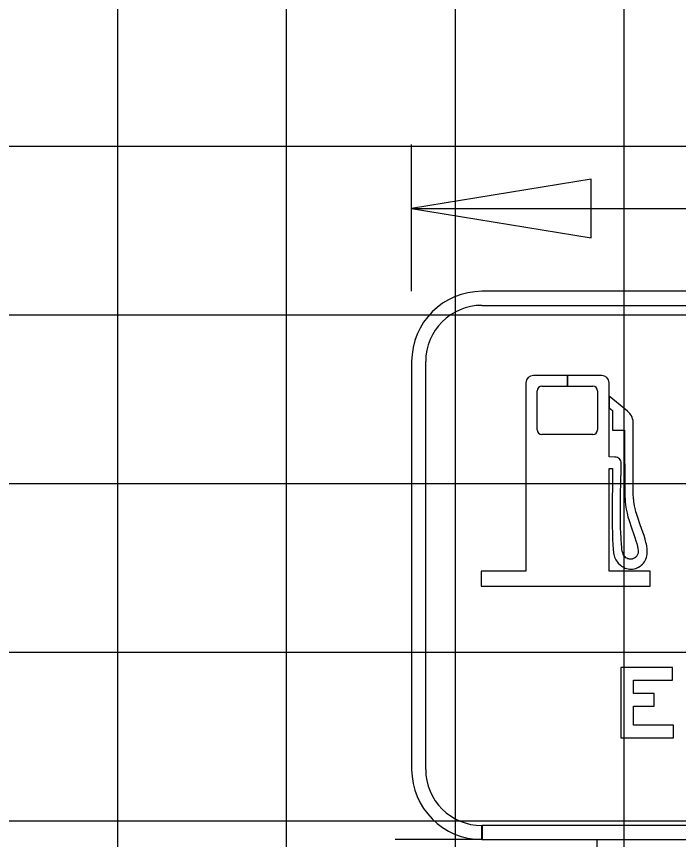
# Model space of a CAD drawing. Extents: x 1797809 to 2198143, y 249608 to 1237864.
# Drawn here: x 2194975.66 to 2194983.51, y 1237299.88 to 1237309.65 of the extents above; entities that cross this region are included whole.
import ezdxf

# ---------------------------------------------------------------- set-up
doc = ezdxf.new("R2010")
doc.units = 0
for name, color, linetype in [('3', 7, 'Continuous'), ('GSBWFILL', 7, 'Continuous'), ('GSCOLORFILL', 7, 'Continuous'), ('GSDIMS', 7, 'Continuous'), ('GSOUTLINE', 7, 'Continuous'), ('GSSHT', 7, 'Continuous')]:
    doc.layers.add(name, color=color, linetype=linetype)

msp = doc.modelspace()

# ---------------------------------------------------------------- linework, layer by layer
at = {"layer": '3'}
msp.add_line((2194981.1767, 1237299.8834), (2194980.149, 1237299.8834), dxfattribs=at)
at = {"layer": 'GSBWFILL'}
for points in [[(2194981.8874, 1237305.2604), (2194982.1903, 1237305.2604), (2194982.1903, 1237305.387), (2194981.7852, 1237305.387)], [(2194982.5955, 1237305.387), (2194982.1905, 1237305.387), (2194982.1905, 1237305.2604), (2194982.4908, 1237305.2604)], [(2194981.6978, 1237305.2996), (2194981.6978, 1237303.0651), (2194981.1655, 1237303.0651), (2194981.1655, 1237302.8895), (2194983.1699, 1237302.8895), (2194983.1699, 1237303.0651), (2194982.6829, 1237303.0651), (2194982.6829, 1237304.2833), (2194982.7232, 1237304.2833), (2194982.7214, 1237304.0728), (2194982.7196, 1237303.9217), (2194982.719, 1237303.7577), (2194982.719, 1237303.6757), (2194982.7202, 1237303.595), (2194982.7214, 1237303.5185), (2194982.7232, 1237303.4475), (2194982.7263, 1237303.3833), (2194982.7306, 1237303.3276), (2194982.7361, 1237303.2823), (2194982.7392, 1237303.2646), (2194982.7422, 1237303.2499), (2194982.7477, 1237303.2334), (2194982.7538, 1237303.2175), (2194982.7618, 1237303.2022), (2194982.771, 1237303.1875), (2194982.7808, 1237303.174), (2194982.7918, 1237303.1606), (2194982.8169, 1237303.1373), (2194982.8303, 1237303.1269), (2194982.845, 1237303.1178), (2194982.8597, 1237303.1098), (2194982.875, 1237303.1031), (2194982.8909, 1237303.0976), (2194982.9074, 1237303.0939), (2194982.9239, 1237303.0914), (2194982.9411, 1237303.0908), (2194982.9606, 1237303.0914), (2194982.9796, 1237303.0945), (2194982.9986, 1237303.0994), (2194983.0163, 1237303.1061), (2194983.0334, 1237303.1141), (2194983.0494, 1237303.1239), (2194983.0573, 1237303.1294), (2194983.0646, 1237303.1355), (2194983.0787, 1237303.1477), (2194983.091, 1237303.1618), (2194983.1026, 1237303.1771), (2194983.1124, 1237303.193), (2194983.1203, 1237303.2101), (2194983.1271, 1237303.2279), (2194983.1319, 1237303.2468), (2194983.135, 1237303.2658), (2194983.1356, 1237303.286), (2194983.1338, 1237303.3258), (2194983.1289, 1237303.3662), (2194983.1252, 1237303.3863), (2194983.1203, 1237303.4065), (2194983.1099, 1237303.4475), (2194983.0971, 1237303.4885), (2194983.083, 1237303.5301), (2194983.0524, 1237303.6146), (2194983.0218, 1237303.7027), (2194983.0077, 1237303.7485), (2194983.001, 1237303.7718), (2194982.9949, 1237303.795), (2194982.9845, 1237303.8428), (2194982.9759, 1237303.8917), (2194982.9704, 1237303.9425), (2194982.9692, 1237303.9682), (2194982.9686, 1237303.9945), (2194982.9686, 1237304.8352)], [(2194982.8995, 1237304.9636), (2194982.683, 1237305.141), (2194982.683, 1237305.002), (2194982.7226, 1237304.9716), (2194982.7226, 1237304.7391), (2194982.8652, 1237304.7391), (2194982.8713, 1237303.9468), (2194982.8719, 1237303.9223), (2194982.8731, 1237303.8978), (2194982.878, 1237303.8495), (2194982.886, 1237303.8024), (2194982.8958, 1237303.7559), (2194982.9068, 1237303.7106), (2194982.9196, 1237303.6666), (2194982.9478, 1237303.5815), (2194982.9765, 1237303.502), (2194982.9894, 1237303.464), (2194983.001, 1237303.4279), (2194983.0114, 1237303.3931), (2194983.0194, 1237303.3606), (2194983.0249, 1237303.3294), (2194983.0267, 1237303.3141), (2194983.0273, 1237303.3001), (2194983.0261, 1237303.2817), (2194983.0206, 1237303.2646), (2194983.0169, 1237303.2566), (2194983.0126, 1237303.2487), (2194983.0071, 1237303.242), (2194983.001, 1237303.2352), (2194982.9949, 1237303.2291), (2194982.9876, 1237303.2242), (2194982.9716, 1237303.2156), (2194982.9631, 1237303.2126), (2194982.9545, 1237303.2101), (2194982.9362, 1237303.2083), (2194982.9258, 1237303.2089), (2194982.9154, 1237303.2108), (2194982.9043, 1237303.2144), (2194982.8933, 1237303.2193), (2194982.8829, 1237303.226), (2194982.8725, 1237303.2346), (2194982.8627, 1237303.245), (2194982.8542, 1237303.2579), (2194982.8487, 1237303.2695), (2194982.8438, 1237303.2848), (2194982.8395, 1237303.305), (2194982.8352, 1237303.3282), (2194982.8322, 1237303.3545), (2194982.8291, 1237303.3845), (2194982.8242, 1237303.4518), (2194982.8205, 1237303.5283), (2194982.8193, 1237303.5693), (2194982.8187, 1237303.6115), (2194982.8175, 1237303.699), (2194982.8175, 1237303.7895), (2194982.8181, 1237303.8807), (2194982.8193, 1237303.9694), (2194982.8224, 1237304.1334), (2194982.8254, 1237304.2637), (2194982.826, 1237304.3445), (2194982.8248, 1237304.3592), (2194982.8205, 1237304.3732), (2194982.8138, 1237304.3861), (2194982.8046, 1237304.3971), (2194982.7936, 1237304.4063), (2194982.7814, 1237304.413), (2194982.7673, 1237304.4173), (2194982.7526, 1237304.4185), (2194982.6829, 1237304.4215), (2194982.6829, 1237305.2996)], [(2194981.8312, 1237304.7427), (2194981.8312, 1237305.2042)], [(2194982.547, 1237305.2042), (2194982.547, 1237304.7427)], [(2194982.4908, 1237304.6865), (2194981.8874, 1237304.6865)]]:
    msp.add_lwpolyline(points, dxfattribs=at)
msp.add_lwpolyline([(2194983.4477, 1237301.2403), (2194982.9732, 1237301.2403), (2194982.9732, 1237301.4643), (2194983.2187, 1237301.4643), (2194983.2187, 1237301.6141), (2194982.9732, 1237301.6141), (2194982.9732, 1237301.7731), (2194983.4352, 1237301.7731), (2194983.4352, 1237301.923), (2194982.8233, 1237301.923), (2194982.8233, 1237301.0905), (2194983.4477, 1237301.0905)], close=True, dxfattribs=at)
for centre, radius, start, end in [((2194981.7852, 1237305.2996), 0.0874, 90, 180), ((2194982.5955, 1237305.2996), 0.0874, 0, 90), ((2194981.8874, 1237305.2042), 0.0562, 90, 180), ((2194982.4908, 1237305.2042), 0.0562, 360, 90), ((2194982.7959, 1237304.8251), 0.1729, 3.33304, 53.23592), ((2194981.8874, 1237304.7427), 0.0562, 180, 270), ((2194982.4908, 1237304.7427), 0.0562, 270, 0)]:
    msp.add_arc(centre, radius, start, end, dxfattribs=at)
at = {"layer": 'GSCOLORFILL'}
for p, q in [((2194990.5074, 1237306.3852), (2194981.175, 1237306.3852)), ((2194981.175, 1237306.2187), (2194990.5074, 1237306.2187)), ((2194980.3425, 1237305.5527), (2194980.3425, 1237300.7159)), ((2194980.509, 1237300.7159), (2194980.509, 1237305.5527)), ((2194981.175, 1237299.8834), (2194981.175, 1237300.0499)), ((2194990.5074, 1237300.0499), (2194981.1767, 1237300.0499)), ((2194981.1767, 1237300.0499), (2194981.1767, 1237299.8834)), ((2194981.1767, 1237299.8834), (2194990.5074, 1237299.8834))]:
    msp.add_line(p, q, dxfattribs=at)
for points in [[(2194981.8874, 1237305.2604), (2194982.1903, 1237305.2604), (2194982.1903, 1237305.387), (2194981.7852, 1237305.387)], [(2194982.5955, 1237305.387), (2194982.1905, 1237305.387), (2194982.1905, 1237305.2604), (2194982.4908, 1237305.2604)], [(2194981.6978, 1237305.2996), (2194981.6978, 1237303.0651), (2194981.1655, 1237303.0651), (2194981.1655, 1237302.8895), (2194983.1699, 1237302.8895), (2194983.1699, 1237303.0651), (2194982.6829, 1237303.0651), (2194982.6829, 1237304.2833), (2194982.7232, 1237304.2833), (2194982.7214, 1237304.0728), (2194982.7196, 1237303.9217), (2194982.719, 1237303.7577), (2194982.719, 1237303.6757), (2194982.7202, 1237303.595), (2194982.7214, 1237303.5185), (2194982.7232, 1237303.4475), (2194982.7263, 1237303.3833), (2194982.7306, 1237303.3276), (2194982.7361, 1237303.2823), (2194982.7392, 1237303.2646), (2194982.7422, 1237303.2499), (2194982.7477, 1237303.2334), (2194982.7538, 1237303.2175), (2194982.7618, 1237303.2022), (2194982.771, 1237303.1875), (2194982.7808, 1237303.174), (2194982.7918, 1237303.1606), (2194982.8169, 1237303.1373), (2194982.8303, 1237303.1269), (2194982.845, 1237303.1178), (2194982.8597, 1237303.1098), (2194982.875, 1237303.1031), (2194982.8909, 1237303.0976), (2194982.9074, 1237303.0939), (2194982.9239, 1237303.0914), (2194982.9411, 1237303.0908), (2194982.9606, 1237303.0914), (2194982.9796, 1237303.0945), (2194982.9986, 1237303.0994), (2194983.0163, 1237303.1061), (2194983.0334, 1237303.1141), (2194983.0494, 1237303.1239), (2194983.0573, 1237303.1294), (2194983.0646, 1237303.1355), (2194983.0787, 1237303.1477), (2194983.091, 1237303.1618), (2194983.1026, 1237303.1771), (2194983.1124, 1237303.193), (2194983.1203, 1237303.2101), (2194983.1271, 1237303.2279), (2194983.1319, 1237303.2468), (2194983.135, 1237303.2658), (2194983.1356, 1237303.286), (2194983.1338, 1237303.3258), (2194983.1289, 1237303.3662), (2194983.1252, 1237303.3863), (2194983.1203, 1237303.4065), (2194983.1099, 1237303.4475), (2194983.0971, 1237303.4885), (2194983.083, 1237303.5301), (2194983.0524, 1237303.6146), (2194983.0218, 1237303.7027), (2194983.0077, 1237303.7485), (2194983.001, 1237303.7718), (2194982.9949, 1237303.795), (2194982.9845, 1237303.8428), (2194982.9759, 1237303.8917), (2194982.9704, 1237303.9425), (2194982.9692, 1237303.9682), (2194982.9686, 1237303.9945), (2194982.9686, 1237304.8352)], [(2194982.8995, 1237304.9636), (2194982.683, 1237305.141), (2194982.683, 1237305.002), (2194982.7226, 1237304.9716), (2194982.7226, 1237304.7391), (2194982.8652, 1237304.7391), (2194982.8713, 1237303.9468), (2194982.8719, 1237303.9223), (2194982.8731, 1237303.8978), (2194982.878, 1237303.8495), (2194982.886, 1237303.8024), (2194982.8958, 1237303.7559), (2194982.9068, 1237303.7106), (2194982.9196, 1237303.6666), (2194982.9478, 1237303.5815), (2194982.9765, 1237303.502), (2194982.9894, 1237303.464), (2194983.001, 1237303.4279), (2194983.0114, 1237303.3931), (2194983.0194, 1237303.3606), (2194983.0249, 1237303.3294), (2194983.0267, 1237303.3141), (2194983.0273, 1237303.3001), (2194983.0261, 1237303.2817), (2194983.0206, 1237303.2646), (2194983.0169, 1237303.2566), (2194983.0126, 1237303.2487), (2194983.0071, 1237303.242), (2194983.001, 1237303.2352), (2194982.9949, 1237303.2291), (2194982.9876, 1237303.2242), (2194982.9716, 1237303.2156), (2194982.9631, 1237303.2126), (2194982.9545, 1237303.2101), (2194982.9362, 1237303.2083), (2194982.9258, 1237303.2089), (2194982.9154, 1237303.2108), (2194982.9043, 1237303.2144), (2194982.8933, 1237303.2193), (2194982.8829, 1237303.226), (2194982.8725, 1237303.2346), (2194982.8627, 1237303.245), (2194982.8542, 1237303.2579), (2194982.8487, 1237303.2695), (2194982.8438, 1237303.2848), (2194982.8395, 1237303.305), (2194982.8352, 1237303.3282), (2194982.8322, 1237303.3545), (2194982.8291, 1237303.3845), (2194982.8242, 1237303.4518), (2194982.8205, 1237303.5283), (2194982.8193, 1237303.5693), (2194982.8187, 1237303.6115), (2194982.8175, 1237303.699), (2194982.8175, 1237303.7895), (2194982.8181, 1237303.8807), (2194982.8193, 1237303.9694), (2194982.8224, 1237304.1334), (2194982.8254, 1237304.2637), (2194982.826, 1237304.3445), (2194982.8248, 1237304.3592), (2194982.8205, 1237304.3732), (2194982.8138, 1237304.3861), (2194982.8046, 1237304.3971), (2194982.7936, 1237304.4063), (2194982.7814, 1237304.413), (2194982.7673, 1237304.4173), (2194982.7526, 1237304.4185), (2194982.6829, 1237304.4215), (2194982.6829, 1237305.2996)], [(2194981.8312, 1237304.7427), (2194981.8312, 1237305.2042)], [(2194982.547, 1237305.2042), (2194982.547, 1237304.7427)], [(2194982.4908, 1237304.6865), (2194981.8874, 1237304.6865)]]:
    msp.add_lwpolyline(points, dxfattribs=at)
msp.add_lwpolyline([(2194983.4477, 1237301.2403), (2194982.9732, 1237301.2403), (2194982.9732, 1237301.4643), (2194983.2187, 1237301.4643), (2194983.2187, 1237301.6141), (2194982.9732, 1237301.6141), (2194982.9732, 1237301.7731), (2194983.4352, 1237301.7731), (2194983.4352, 1237301.923), (2194982.8233, 1237301.923), (2194982.8233, 1237301.0905), (2194983.4477, 1237301.0905)], close=True, dxfattribs=at)
for centre, radius, start, end in [((2194981.175, 1237305.5527), 0.8325, 90, 180), ((2194981.175, 1237305.5527), 0.666, 90, 180), ((2194981.7852, 1237305.2996), 0.0874, 90, 180), ((2194982.5955, 1237305.2996), 0.0874, 0, 90), ((2194981.8874, 1237305.2042), 0.0562, 90, 180), ((2194982.4908, 1237305.2042), 0.0562, 360, 90), ((2194982.7959, 1237304.8251), 0.1729, 3.33304, 53.23592), ((2194981.8874, 1237304.7427), 0.0562, 180, 270), ((2194982.4908, 1237304.7427), 0.0562, 270, 0), ((2194981.175, 1237300.7159), 0.8325, 180, 270), ((2194981.175, 1237300.7159), 0.666, 180, 270)]:
    msp.add_arc(centre, radius, start, end, dxfattribs=at)
at = {"layer": 'GSDIMS'}
for p, q in [((2194980.3425, 1237306.3852), (2194980.3425, 1237308.1265)), ((2194980.3425, 1237307.3687), (2194991.3399, 1237307.3687)), ((2194982.5425, 1237290.7393), (2194982.5425, 1237299.8834))]:
    msp.add_line(p, q, dxfattribs=at)
msp.add_lwpolyline([(2194980.3425, 1237307.3687), (2194982.4709, 1237307.0215), (2194982.4709, 1237307.7159)], close=True, dxfattribs=at)
at = {"layer": 'GSOUTLINE'}
for points in [[(2194982.5955, 1237305.387), (2194981.7852, 1237305.387)], [(2194981.6978, 1237305.2996), (2194981.6978, 1237303.0651), (2194981.1655, 1237303.0651), (2194981.1655, 1237302.8895), (2194983.1699, 1237302.8895), (2194983.1699, 1237303.0651), (2194982.6829, 1237303.0651), (2194982.6829, 1237304.2833), (2194982.7232, 1237304.2833), (2194982.7214, 1237304.0728), (2194982.7196, 1237303.9217), (2194982.719, 1237303.7577), (2194982.719, 1237303.6757), (2194982.7202, 1237303.595), (2194982.7214, 1237303.5185), (2194982.7232, 1237303.4475), (2194982.7263, 1237303.3833), (2194982.7306, 1237303.3276), (2194982.7361, 1237303.2823), (2194982.7392, 1237303.2646), (2194982.7422, 1237303.2499), (2194982.7477, 1237303.2334), (2194982.7538, 1237303.2175), (2194982.7618, 1237303.2022), (2194982.771, 1237303.1875), (2194982.7808, 1237303.174), (2194982.7918, 1237303.1606), (2194982.8169, 1237303.1373), (2194982.8303, 1237303.1269), (2194982.845, 1237303.1178), (2194982.8597, 1237303.1098), (2194982.875, 1237303.1031), (2194982.8909, 1237303.0976), (2194982.9074, 1237303.0939), (2194982.9239, 1237303.0914), (2194982.9411, 1237303.0908), (2194982.9606, 1237303.0914), (2194982.9796, 1237303.0945), (2194982.9986, 1237303.0994), (2194983.0163, 1237303.1061), (2194983.0334, 1237303.1141), (2194983.0494, 1237303.1239), (2194983.0573, 1237303.1294), (2194983.0646, 1237303.1355), (2194983.0787, 1237303.1477), (2194983.091, 1237303.1618), (2194983.1026, 1237303.1771), (2194983.1124, 1237303.193), (2194983.1203, 1237303.2101), (2194983.1271, 1237303.2279), (2194983.1319, 1237303.2468), (2194983.135, 1237303.2658), (2194983.1356, 1237303.286), (2194983.1338, 1237303.3258), (2194983.1289, 1237303.3662), (2194983.1252, 1237303.3863), (2194983.1203, 1237303.4065), (2194983.1099, 1237303.4475), (2194983.0971, 1237303.4885), (2194983.083, 1237303.5301), (2194983.0524, 1237303.6146), (2194983.0218, 1237303.7027), (2194983.0077, 1237303.7485), (2194983.001, 1237303.7718), (2194982.9949, 1237303.795), (2194982.9845, 1237303.8428), (2194982.9759, 1237303.8917), (2194982.9704, 1237303.9425), (2194982.9692, 1237303.9682), (2194982.9686, 1237303.9945), (2194982.9686, 1237304.8352)], [(2194982.8995, 1237304.9636), (2194982.6829, 1237305.1411), (2194982.6829, 1237305.2996)], [(2194981.8312, 1237304.7427), (2194981.8312, 1237305.2042)], [(2194981.8874, 1237305.2604), (2194982.4908, 1237305.2604)], [(2194982.547, 1237305.2042), (2194982.547, 1237304.7427)], [(2194982.4908, 1237304.6865), (2194981.8874, 1237304.6865)]]:
    msp.add_lwpolyline(points, dxfattribs=at)
for points in [[(2194982.826, 1237304.3445), (2194982.8248, 1237304.3592), (2194982.8205, 1237304.3732), (2194982.8138, 1237304.3861), (2194982.8046, 1237304.3971), (2194982.7936, 1237304.4063), (2194982.7814, 1237304.413), (2194982.7673, 1237304.4173), (2194982.7526, 1237304.4185), (2194982.6829, 1237304.4215), (2194982.6829, 1237304.4215), (2194982.6829, 1237305.0021), (2194982.7226, 1237304.9716), (2194982.7226, 1237304.7391), (2194982.8652, 1237304.7391), (2194982.8652, 1237304.7391), (2194982.8713, 1237303.9468), (2194982.8719, 1237303.9223), (2194982.8731, 1237303.8978), (2194982.878, 1237303.8495), (2194982.886, 1237303.8024), (2194982.8958, 1237303.7559), (2194982.9068, 1237303.7106), (2194982.9196, 1237303.6666), (2194982.9478, 1237303.5815), (2194982.9765, 1237303.502), (2194982.9894, 1237303.464), (2194983.001, 1237303.4279), (2194983.0114, 1237303.3931), (2194983.0194, 1237303.3606), (2194983.0249, 1237303.3294), (2194983.0267, 1237303.3141), (2194983.0273, 1237303.3001), (2194983.0261, 1237303.2817), (2194983.0206, 1237303.2646), (2194983.0169, 1237303.2566), (2194983.0126, 1237303.2487), (2194983.0071, 1237303.242), (2194983.001, 1237303.2352), (2194982.9949, 1237303.2291), (2194982.9876, 1237303.2242), (2194982.9716, 1237303.2156), (2194982.9631, 1237303.2126), (2194982.9545, 1237303.2101), (2194982.9362, 1237303.2083), (2194982.9258, 1237303.2089), (2194982.9154, 1237303.2108), (2194982.9043, 1237303.2144), (2194982.8933, 1237303.2193), (2194982.8829, 1237303.226), (2194982.8725, 1237303.2346), (2194982.8627, 1237303.245), (2194982.8542, 1237303.2579), (2194982.8487, 1237303.2695), (2194982.8438, 1237303.2848), (2194982.8395, 1237303.305), (2194982.8352, 1237303.3282), (2194982.8322, 1237303.3545), (2194982.8291, 1237303.3845), (2194982.8242, 1237303.4518), (2194982.8205, 1237303.5283), (2194982.8193, 1237303.5693), (2194982.8187, 1237303.6115), (2194982.8175, 1237303.699), (2194982.8175, 1237303.7895), (2194982.8181, 1237303.8807), (2194982.8193, 1237303.9694), (2194982.8224, 1237304.1334), (2194982.8254, 1237304.2637)], [(2194983.4477, 1237301.2403), (2194982.9732, 1237301.2403), (2194982.9732, 1237301.4643), (2194983.2187, 1237301.4643), (2194983.2187, 1237301.6141), (2194982.9732, 1237301.6141), (2194982.9732, 1237301.7731), (2194983.4352, 1237301.7731), (2194983.4352, 1237301.923), (2194982.8233, 1237301.923), (2194982.8233, 1237301.0905), (2194983.4477, 1237301.0905)]]:
    msp.add_lwpolyline(points, close=True, dxfattribs=at)
for centre, radius, start, end in [((2194981.7852, 1237305.2996), 0.0874, 90, 180), ((2194982.5955, 1237305.2996), 0.0874, 0, 90), ((2194981.8874, 1237305.2042), 0.0562, 90, 180), ((2194982.4908, 1237305.2042), 0.0562, 360, 90), ((2194982.7959, 1237304.8251), 0.1729, 3.33304, 53.23592), ((2194981.8874, 1237304.7427), 0.0562, 180, 270), ((2194982.4908, 1237304.7427), 0.0562, 270, 0)]:
    msp.add_arc(centre, radius, start, end, dxfattribs=at)
at = {"layer": 'GSSHT'}
for p, q in [((2194976.8603, 1237258.1062), (2194976.8603, 1237318.1062)), ((2194978.8603, 1237258.1062), (2194978.8603, 1237318.1062)), ((2194980.8603, 1237258.1062), (2194980.8603, 1237318.1062)), ((2194982.8603, 1237258.1062), (2194982.8603, 1237318.1062)), ((2194892.8603, 1237308.1062), (2195022.8603, 1237308.1062)), ((2194892.8603, 1237306.1062), (2195022.8603, 1237306.1062)), ((2194892.8603, 1237304.1062), (2195022.8603, 1237304.1062)), ((2194892.8603, 1237302.1062), (2195022.8603, 1237302.1062)), ((2194892.8603, 1237300.1062), (2195022.8603, 1237300.1062))]:
    msp.add_line(p, q, dxfattribs=at)

doc.saveas('drawing.dxf')
